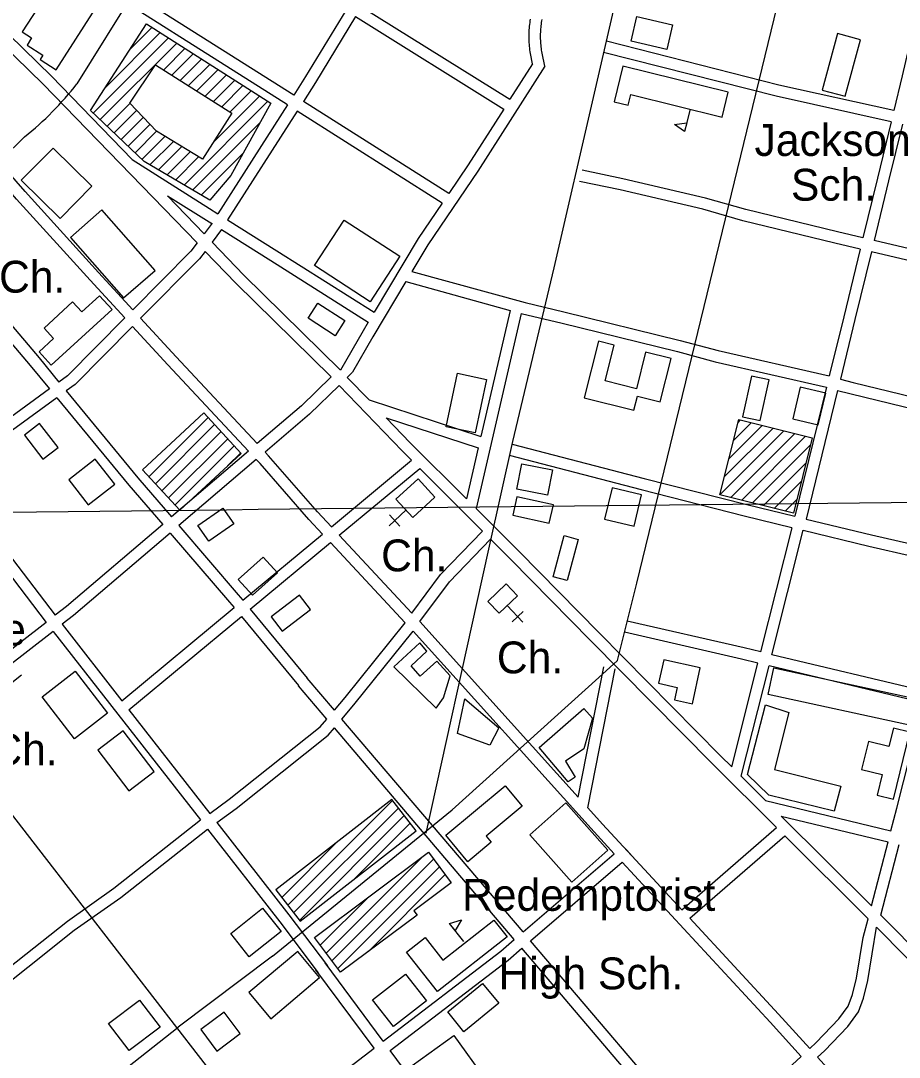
# Model space of a CAD drawing. Extents: x 3651524 to 3689615, y 505651 to 531377.
# Drawn here: x 3678446 to 3680735, y 522005 to 524706 of the extents above; entities that cross this region are included whole.
import ezdxf

# ---------------------------------------------------------------- set-up
doc = ezdxf.new("R2010")
doc.units = 0
for name, color, linetype in [('V-BLDG-IDEN', 7, 'Continuous'), ('V-BLDG-OTLN', 7, 'Continuous'), ('V-GRID-MAJR', 7, 'Continuous'), ('V-ROAD-CNTR', 7, 'Continuous'), ('V-SITE-OTLN', 7, 'Continuous'), ('V-SITE-OTLN-IDEN', 7, 'Continuous')]:
    doc.layers.add(name, color=color, linetype=linetype)

msp = doc.modelspace()

# ---------------------------------------------------------------- linework, layer by layer
at = {"layer": 'V-BLDG-OTLN'}
for p, q in [((3678731.382, 524633.195), (3678787.847, 524689.661)), ((3678634.889, 524465.991), (3678831.005, 524662.108)), ((3678666.961, 524533.418), (3678809.426, 524675.884)), ((3678652.977, 524448.724), (3678852.584, 524648.331)), ((3678818.126, 524578.518), (3678874.162, 524634.555)), ((3678839.737, 524564.774), (3678895.741, 524620.778)), ((3678861.349, 524551.03), (3678917.32, 524607.002)), ((3678882.96, 524537.287), (3678938.899, 524593.225)), ((3678904.572, 524523.543), (3678960.478, 524579.449)), ((3678926.183, 524509.799), (3678982.057, 524565.673)), ((3678947.795, 524496.055), (3679003.636, 524551.896)), ((3678969.406, 524482.312), (3679025.215, 524538.12)), ((3678991.018, 524468.568), (3679046.793, 524524.343)), ((3678871.366, 524278.205), (3679089.951, 524496.79)), ((3678947.643, 524389.837), (3679068.372, 524510.567)), ((3678671.065, 524431.456), (3678730.313, 524490.704)), ((3678689.153, 524414.189), (3678747.555, 524472.592)), ((3680190.287, 524475.751), (3680175.944, 524417.491)), ((3678707.241, 524396.921), (3678764.798, 524454.479)), ((3678893.61, 524265.094), (3679069.812, 524441.295)), ((3678725.329, 524379.654), (3678782.04, 524436.367)), ((3678743.416, 524362.387), (3678799.319, 524418.29)), ((3678761.503, 524345.119), (3678821.321, 524404.936)), ((3678782.388, 524330.649), (3678843.323, 524391.583)), ((3678804.633, 524317.538), (3678865.325, 524378.23)), ((3678826.877, 524304.427), (3678887.327, 524364.877)), ((3678915.855, 524251.983), (3679026.312, 524362.44)), ((3678849.122, 524291.316), (3678909.329, 524351.524)), ((3678779.638, 523517.93), (3678934.035, 523672.326)), ((3680303.423, 523612.607), (3680349.724, 523658.908)), ((3680315.223, 523659.762), (3680321.445, 523665.984)), ((3678796.622, 523499.558), (3678951.018, 523653.954)), ((3678813.605, 523481.186), (3678968.001, 523635.582)), ((3680268.021, 523471.139), (3680434.56, 523637.678)), ((3680279.822, 523518.295), (3680406.282, 523644.755)), ((3680291.622, 523565.451), (3680378.003, 523651.831)), ((3680296.3, 523464.063), (3680462.839, 523630.602)), ((3678830.588, 523462.814), (3678984.985, 523617.21)), ((3680324.579, 523456.986), (3680491.118, 523623.525)), ((3678847.571, 523444.442), (3679001.968, 523598.838)), ((3678984.824, 523546.339), (3679018.951, 523580.466)), ((3680352.858, 523449.91), (3680504.178, 523601.23)), ((3680381.136, 523442.833), (3680492.378, 523554.074)), ((3680409.415, 523435.757), (3680480.577, 523506.918)), ((3680437.694, 523428.68), (3680468.777, 523459.763)), ((3679141.364, 522401.809), (3679414.31, 522674.756)), ((3679156.825, 522381.915), (3679429.771, 522654.862)), ((3679172.286, 522362.02), (3679445.231, 522634.967)), ((3679317.507, 522471.887), (3679460.692, 522615.073)), ((3679125.903, 522421.704), (3679272.453, 522568.255)), ((3679241.413, 522276.939), (3679490.636, 522526.163)), ((3679256.53, 522256.701), (3679521.633, 522521.804)), ((3679271.648, 522236.464), (3679536.75, 522501.566)), ((3679351.61, 522281.07), (3679551.867, 522481.328)), ((3679110.442, 522441.598), (3679113.808, 522444.964)), ((3679560.725, 522454.83), (3679566.985, 522461.09)), ((3679226.296, 522297.177), (3679350.907, 522421.789)), ((3679600.45, 522306.82), (3679563.402, 522354.016))]:
    msp.add_line(p, q, dxfattribs=at)
for points in [[(3678538.028, 524578.684), (3678662.597, 524773.005), (3678615.836, 524802.981), (3678587.689, 524759.073), (3678527.105, 524797.91), (3678449.654, 524677.091), (3678473.933, 524661.527), (3678462.046, 524642.984), (3678503.114, 524616.657), (3678496.03, 524605.607)], [(3678938.099, 524238.872), (3678767.419, 524339.472), (3678627.797, 524472.761), (3678773.679, 524698.706), (3679097.697, 524491.845), (3678993.557, 524303.063)], [(3680633.95, 524656.733), (3680574.091, 524672.805), (3680534.641, 524525.874), (3680594.5, 524509.802)], [(3678919.409, 524345.406), (3678799.155, 524418.389), (3678729.57, 524491.485), (3678797.146, 524591.86), (3678995.757, 524465.554)], [(3680289.399, 524520.417), (3680015.173, 524587.924), (3679992.405, 524495.436), (3680028.738, 524486.492), (3680035.476, 524513.862), (3680273.368, 524455.298)], [(3680175.944, 524417.491), (3680149.575, 524435.878), (3680181.467, 524439.923)], [(3678548.367, 524190.917), (3678631.163, 524275.101), (3678529.863, 524374.729), (3678447.067, 524290.544)], [(3678575.562, 524141.657), (3678713.854, 523983.969), (3678795.596, 524055.658), (3678657.305, 524213.346)], [(3679356.693, 523973.652), (3679211.231, 524068.195), (3679288.498, 524187.08), (3679433.961, 524092.537)], [(3678683.568, 523954.094), (3678525.089, 523808.963), (3678493.486, 523843.473), (3678531.402, 523878.195), (3678506.407, 523905.489), (3678580.923, 523973.728), (3678604.784, 523947.673), (3678650.83, 523989.842)], [(3679194.569, 523931.078), (3679219.869, 523970.311), (3679290.358, 523924.854), (3679265.058, 523885.621)], [(3679914.177, 523724.044), (3680043.804, 523691.581), (3680052.907, 523727.93), (3680112.496, 523713.007), (3680140.761, 523825.869), (3680074.251, 523842.525), (3680050.376, 523747.187), (3679968.627, 523767.659), (3679992.074, 523861.289), (3679951.113, 523871.546)], [(3679629.745, 523632.284), (3679554.326, 523648.422), (3679584.153, 523787.813), (3679659.572, 523771.675)], [(3680326.897, 523674.368), (3680372.408, 523664.316), (3680395.823, 523770.333), (3680350.312, 523780.385)], [(3680457.895, 523669.412), (3680524.098, 523653.759), (3680543.479, 523735.728), (3680477.276, 523751.38)], [(3678762.655, 523536.302), (3678860.023, 523430.972), (3679020.237, 523579.075), (3678922.869, 523684.405)], [(3678494.903, 523657.058), (3678455.104, 523626.517), (3678503.096, 523563.977), (3678542.895, 523594.518)], [(3680268.021, 523471.139), (3680317.055, 523667.083), (3680508.659, 523619.136), (3680459.625, 523423.192)], [(3678570.565, 523510.089), (3678621.084, 523444.923), (3678690.421, 523498.676), (3678639.902, 523563.842)], [(3679831.866, 523535.904), (3679818.66, 523469.76), (3679738.449, 523485.774), (3679751.655, 523551.917)], [(3679986.839, 523489.292), (3679967.363, 523407.165), (3680044.122, 523388.962), (3680063.598, 523471.089)], [(3679738.896, 523465.777), (3679728.255, 523417.873), (3679823.107, 523396.801), (3679833.749, 523444.705)], [(3678936.112, 523349.898), (3678907.478, 523390.649), (3678972.497, 523436.335), (3679001.131, 523395.584)], [(3679869.496, 523247.472), (3679833.232, 523257.283), (3679862.289, 523364.681), (3679898.553, 523354.87)], [(3679012.675, 523250.289), (3679049.589, 523209.258), (3679114.785, 523267.91), (3679077.871, 523308.942)], [(3679098.643, 523152.849), (3679127.301, 523115.755), (3679200.652, 523172.425), (3679171.994, 523209.519)], [(3679418.379, 523023.035), (3679528.41, 522915.085), (3679547.458, 522941.83), (3679564.632, 522999.274), (3679530.464, 523037.254), (3679486.309, 522998.006), (3679463.052, 523025.355), (3679503.635, 523063.297), (3679485.959, 523085.616)], [(3680196.094, 522926.242), (3680216.717, 523019.7), (3680121.326, 523040.749), (3680107.881, 522979.819), (3680156.537, 522969.083), (3680149.36, 522936.553)], [(3678672.121, 522902.252), (3678585.647, 522835.244), (3678501.121, 522944.324), (3678587.595, 523011.332)], [(3680784.779, 522938.336), (3680769.662, 522868.9), (3680393.59, 522950.776), (3680408.707, 523020.212)], [(3679668.073, 522818.753), (3679584.203, 522848.832), (3679603.296, 522939.411), (3679691.469, 522864.201)], [(3679797.16, 522812.858), (3679912.833, 522914.332), (3679935.416, 522889.188), (3679913.553, 522808.824), (3679865.083, 522777.191), (3679890.24, 522734.825), (3679872.671, 522722.714)], [(3680565.583, 522646.994), (3680395.185, 522688.258), (3680339.75, 522742.21), (3680386.606, 522923.538), (3680447.53, 522904.025), (3680410.455, 522755.401), (3680583.204, 522712.02)], [(3678727.731, 522699.37), (3678793.564, 522749.646), (3678712.616, 522855.642), (3678646.782, 522805.365)], [(3680719.927, 522677.686), (3680762.619, 522852.918), (3680719.822, 522863.345), (3680708.164, 522815.496), (3680654.799, 522828.498), (3680637.032, 522755.576), (3680690.766, 522742.484), (3680677.497, 522688.023)], [(3679553.453, 522583.794), (3679708.277, 522713.057), (3679752.893, 522659.617), (3679658.966, 522581.196), (3679671.916, 522565.685), (3679611.019, 522514.843)], [(3679476.153, 522595.178), (3679412.497, 522677.089), (3679110.079, 522442.066), (3679173.735, 522360.155)], [(3679866.026, 522668.264), (3679772.218, 522584.542), (3679881.887, 522461.662), (3679975.695, 522545.384)], [(3679211.179, 522317.415), (3679508.442, 522539.463), (3679567.744, 522460.073), (3679470.342, 522387.317), (3679478.759, 522376.049), (3679278.899, 522226.757)], [(3679041.319, 522267.44), (3678993.159, 522327.887), (3679075.91, 522393.818), (3679124.07, 522333.371)], [(3679713.465, 522318.94), (3679531.927, 522176.435), (3679451.016, 522279.506), (3679499.519, 522317.58), (3679545.923, 522258.465), (3679678.96, 522362.897)], [(3679563.402, 522354.016), (3679594.132, 522363.454), (3679577.667, 522335.844)], [(3679097.031, 522105.718), (3679224.649, 522212.815), (3679167.437, 522280.988), (3679039.819, 522173.892)], [(3679416.833, 522085.076), (3679362.341, 522154.633), (3679448.661, 522222.257), (3679503.153, 522152.7)], [(3679600.74, 522071.926), (3679558.528, 522123.804), (3679649.425, 522197.765), (3679691.637, 522145.887)], [(3678728.155, 522022.73), (3678674.676, 522093.271), (3678755.195, 522154.316), (3678808.674, 522083.775)], [(3678956.668, 522021.439), (3679017.894, 522067.193), (3678976.018, 522123.23), (3678914.792, 522077.476)], [(3679574.285, 522061.96), (3679656.8, 521946.996), (3679548.289, 521869.112), (3679465.774, 521984.076)]]:
    msp.add_lwpolyline(points, close=True, dxfattribs=at)
at = {"layer": 'V-GRID-MAJR'}
msp.add_spline([(3655639.78, 523183.706), (3660918.553, 523238.605), (3666197.317, 523294.271), (3671476.073, 523350.705), (3676754.821, 523407.907), (3682033.561, 523465.877), (3687312.292, 523524.615)], degree=3, dxfattribs=at)
at = {"layer": 'V-ROAD-CNTR'}
for points in [[(3679858.252, 526561.813), (3679757.213, 526401.542), (3679387.502, 525817.104), (3679064.55, 525297.246), (3678890.397, 525033.439), (3678745.441, 524789.625), (3678592.005, 524542.013)], [(3680051.19, 523240.643), (3680488.874, 525040.582), (3680629.273, 525598.553), (3680711.093, 525915.236), (3680735.214, 526011.074)], [(3679156.992, 524512.081), (3678559.891, 524890.257), (3678346.76, 525023.484)], [(3679140.83, 524486.807), (3678543.915, 524864.865), (3678330.834, 524998.06)], [(3680044.979, 524973.576), (3679835.298, 524062.338), (3679727.213, 523609.91), (3679666.488, 523336.84)], [(3678230.348, 524851.806), (3678267.379, 524813.767), (3678525.411, 524562.317), (3678736.461, 524344.789)], [(3678210.808, 524828.869), (3678246.159, 524792.557), (3678504.173, 524541.125), (3678761.055, 524276.358), (3678905.042, 524127.193)], [(3680797.065, 524795.164), (3680743.118, 524562.764), (3680721.112, 524472.282)], [(3679302.06, 524748.833), (3679188.175, 524560.845), (3679156.992, 524512.081)], [(3679333.483, 524742.804), (3679720.574, 524501.648)], [(3679317.938, 524717.145), (3679213.645, 524544.989), (3679182.337, 524496.029)], [(3679317.937, 524717.145), (3679704.483, 524476.327)], [(3679779.143, 524593.809), (3679774.292, 524620.872), (3679773.535, 524625.571), (3679772.863, 524630.281), (3679772.274, 524635.003), (3679771.769, 524639.736), (3679771.348, 524644.478), (3679771.012, 524649.227), (3679770.761, 524653.98), (3679770.594, 524658.737), (3679770.513, 524663.494), (3679770.515, 524668.254), (3679770.603, 524673.015), (3679770.776, 524677.769), (3679771.032, 524682.522), (3679771.374, 524687.27), (3679771.8, 524692.011), (3679772.311, 524696.743), (3679772.905, 524701.465), (3679773.584, 524706.176), (3679774.346, 524710.874)], [(3679811.22, 524588.348), (3679804.614, 524621.746), (3679803.868, 524625.904), (3679803.197, 524630.075), (3679802.599, 524634.259), (3679802.076, 524638.453), (3679801.627, 524642.654), (3679801.254, 524646.862), (3679800.956, 524651.077), (3679800.733, 524655.296), (3679800.586, 524659.519), (3679800.513, 524663.744), (3679800.515, 524667.97), (3679800.593, 524672.193), (3679800.746, 524676.417), (3679800.974, 524680.636), (3679801.278, 524684.85), (3679801.656, 524689.059), (3679802.109, 524693.259), (3679802.637, 524697.451), (3679803.24, 524701.634), (3679803.916, 524705.804), (3679804.667, 524709.962)], [(3678737.756, 523953.122), (3678648.455, 524050.284), (3678456.772, 524261.073), (3678303.96, 524435.821), (3678063.445, 524687.195)], [(3678716.625, 523931.782), (3678626.313, 524030.042), (3678434.38, 524241.105), (3678281.82, 524415.567), (3678041.514, 524666.722)], [(3680721.112, 524472.282), (3680421.173, 524538.874), (3679972.041, 524652.952)], [(3680714.021, 524443.126), (3680414.227, 524509.686), (3679964.655, 524623.876)], [(3679811.22, 524588.348), (3679636.955, 524314.142), (3679506.498, 524122.484), (3679465.188, 524053.221)], [(3679779.143, 524593.809), (3679720.574, 524501.648)], [(3677899.269, 524536.364), (3677955.189, 524473.291), (3678247.595, 524116.842), (3678493.294, 523827.54), (3678544.984, 523764.856)], [(3677875.436, 524518.024), (3677932.359, 524453.819), (3678224.564, 524097.618), (3678470.286, 523808.286), (3678520.682, 523747.173)], [(3679561.157, 524256.1), (3679182.337, 524496.029)], [(3679140.83, 524486.807), (3678959.487, 524203.224)], [(3679166.174, 524470.754), (3678984.917, 524187.305)], [(3679544.267, 524231.287), (3679166.174, 524470.754)], [(3679704.483, 524476.328), (3679611.889, 524330.632), (3679561.158, 524256.101)], [(3680714.02, 524443.126), (3680678.308, 524296.305), (3680640.522, 524140.394)], [(3680743.312, 524436.623), (3680707.462, 524289.227), (3680669.723, 524133.511)], [(3678455.837, 524403.92), (3678225.652, 524178.638), (3678028.504, 524023.38), (3677558.508, 523655.743), (3676787.411, 523107.573), (3676204.796, 522719.809), (3675819.893, 522476.412), (3675490.615, 522240.104), (3675144.739, 521988.308)], [(3678736.46, 524344.789), (3678937.541, 524216.96), (3678959.486, 524203.223)], [(3680640.523, 524140.394), (3680574.338, 524155.998), (3680335.657, 524214.051), (3680230.447, 524244.163), (3680014.553, 524294.686), (3679908.529, 524317.216)], [(3680633.457, 524111.237), (3680567.35, 524126.822), (3680327.981, 524185.043), (3680222.897, 524215.12), (3680008.017, 524265.406), (3679902.293, 524287.872)], [(3678828.165, 524250.029), (3678923.293, 524151.481)], [(3678828.165, 524250.029), (3678943.323, 524177.948)], [(3679544.268, 524231.288), (3679481.192, 524138.622), (3679366.671, 523946.608)], [(3678944.147, 524179.235), (3678923.293, 524151.481)], [(3678984.916, 524187.305), (3679113.462, 524106.842), (3679366.671, 523946.608)], [(3678968.811, 524162.118), (3678968.811, 524162.119), (3678944.393, 524129.622)], [(3678968.753, 524162.03), (3679097.482, 524081.452), (3679351.298, 523920.834)], [(3678905.042, 524127.193), (3678889.062, 524105.925), (3678737.755, 523953.123)], [(3678944.393, 524129.622), (3679027.477, 524043.55), (3679279.109, 523796.179)], [(3681078.851, 524037.056), (3680669.723, 524133.51)], [(3678926.143, 524105.332), (3678911.818, 524086.269), (3678758.079, 523931.011)], [(3678926.143, 524105.332), (3679006.165, 524022.432), (3679254.694, 523778.11)], [(3680633.456, 524111.238), (3680590.701, 523934.822), (3680552.9, 523780.679)], [(3680662.657, 524104.355), (3680619.847, 523927.716), (3680581.764, 523772.423)], [(3681071.771, 524007.902), (3680662.657, 524104.353)], [(3679465.187, 524053.221), (3679760.483, 523972.006), (3679860.631, 523948.148), (3680164.557, 523873.441), (3680262.961, 523846.954), (3680552.9, 523780.679)], [(3679449.246, 524026.492), (3679363.598, 523882.889), (3679310.49, 523790.566), (3679296.62, 523777.061)], [(3679449.245, 524026.492), (3679721.168, 523951.705)], [(3678716.625, 523931.782), (3678567.7, 523781.387), (3678544.984, 523764.856)], [(3679061.958, 523604.333), (3678850.75, 523830.183), (3678758.079, 523931.01)], [(3679750.117, 523943.743), (3679632.247, 523435.289)], [(3679721.168, 523951.705), (3679644.883, 523622.635)], [(3679750.117, 523943.743), (3679753.027, 523942.942), (3679853.575, 523918.99), (3680157.077, 523844.387), (3680255.717, 523817.836), (3680545.754, 523751.538)], [(3678736.947, 523909.67), (3678587.312, 523758.555), (3678564.106, 523741.669)], [(3679039.116, 523584.836), (3678828.75, 523809.787), (3678736.947, 523909.67)], [(3679351.299, 523920.834), (3679337.712, 523898.053), (3679279.109, 523796.179)], [(3679254.694, 523778.11), (3679177.56, 523703.005), (3679061.958, 523604.334)], [(3679296.62, 523777.061), (3679353.377, 523718.173)], [(3680553.441, 523782.884), (3680552.9, 523780.68)], [(3680581.764, 523772.423), (3680614.739, 523763.864), (3680990.341, 523672.591)], [(3678520.682, 523747.173), (3678331.098, 523609.218), (3678242.752, 523540.607)], [(3678564.106, 523741.669), (3678750.51, 523515.622), (3678838.337, 523413.466)], [(3679275.126, 523756.133), (3679197.784, 523680.825), (3679082.47, 523582.4)], [(3679275.126, 523756.133), (3679439.507, 523585.576), (3679464.136, 523560.951)], [(3680545.754, 523751.538), (3680463.228, 523415.019)], [(3680574.492, 523742.771), (3680492.372, 523407.906)], [(3680574.492, 523742.771), (3680848.601, 523676.162)], [(3678539.803, 523723.985), (3678349.128, 523585.236), (3678260.878, 523516.7)], [(3678539.803, 523723.985), (3678727.561, 523496.298), (3678815.519, 523393.99)], [(3679353.376, 523718.173), (3679644.882, 523622.635)], [(3679078.686, 521790.609), (3678513.301, 522521.099), (3678083.608, 523075.5), (3677623.588, 523706.649)], [(3679397.851, 523672.027), (3679638.08, 523593.294)], [(3679397.852, 523672.027), (3679460.915, 523606.594), (3679607.246, 523460.286)], [(3679726.22, 523603.18), (3680070.139, 523513.55), (3680338.403, 523445.488), (3680463.226, 523415.02)], [(3679039.117, 523584.838), (3678838.338, 523413.466)], [(3679255.235, 523387.552), (3679218.708, 523426.675), (3679091.581, 523572.655), (3679082.469, 523582.399)], [(3679638.081, 523593.295), (3679607.247, 523460.285)], [(3679059.629, 523562.904), (3678857.896, 523390.718)], [(3679232.113, 523368.358), (3679196.426, 523406.581), (3679069.307, 523552.553), (3679059.628, 523562.902)], [(3679255.235, 523387.551), (3679464.136, 523560.95)], [(3679718.654, 523574.15), (3680062.667, 523484.496), (3680331.157, 523416.376), (3680455.554, 523386.012)], [(3679275.744, 523365.586), (3679485.442, 523539.647)], [(3679485.442, 523539.648), (3679648.838, 523376.278)], [(3678237.182, 523498.298), (3678285.777, 523434.204), (3678511.464, 523138.647)], [(3678260.878, 523516.7), (3678309.651, 523452.37), (3678535.178, 523157.022)], [(3679632.246, 523435.29), (3679744.336, 523323.216), (3679952.097, 523112.309)], [(3678815.52, 523393.99), (3678564.576, 523179.8), (3678535.178, 523157.022)], [(3678857.895, 523390.718), (3679012.708, 523210.649), (3679024.666, 523196.168)], [(3680492.371, 523407.906), (3680662.62, 523366.349), (3680765.186, 523342.84)], [(3678835.078, 523371.241), (3678583.512, 523156.52), (3678553.84, 523133.53)], [(3678835.077, 523371.241), (3678989.766, 523191.317), (3679001.582, 523177.007)], [(3679024.666, 523196.167), (3679232.112, 523368.358)], [(3679465.108, 523162.772), (3679275.744, 523365.587)], [(3679465.108, 523162.772), (3679539.944, 523263.633), (3679648.838, 523376.278)], [(3680374.167, 523061.425), (3680455.74, 523385.088)], [(3680403.344, 523054.439), (3680485.053, 523378.639)], [(3680484.701, 523378.897), (3680655.712, 523337.155), (3680883.357, 523284.976)], [(3679043.767, 523173.034), (3679252.621, 523346.393)], [(3679447.45, 523137.724), (3679252.621, 523346.393)], [(3679486.183, 523140.829), (3679562.872, 523244.187), (3679670.056, 523355.063)], [(3679666.488, 523336.84), (3679648.231, 523254.739), (3679501.086, 522589.474)], [(3679670.056, 523355.063), (3679723.045, 523302.082), (3679930.725, 523091.255)], [(3679101.836, 522269.152), (3679569.847, 522649.952), (3679952.568, 522995.148), (3680000.962, 523039.32), (3680051.19, 523240.643)], [(3678709.298, 522934.395), (3679001.582, 523177.007)], [(3679043.767, 523173.035), (3679192.537, 522992.867)], [(3678727.766, 522910.737), (3679020.683, 523153.873)], [(3679020.683, 523153.874), (3679169.405, 522973.765)], [(3678511.464, 523138.647), (3678145.967, 522855.452), (3677919.643, 522688.808)], [(3678530.126, 523115.155), (3678164.051, 522831.512), (3677937.746, 522664.882)], [(3678530.126, 523115.155), (3678913.744, 522623.753)], [(3678553.84, 523133.53), (3678709.298, 522934.395)], [(3679263.071, 522909.956), (3679290.795, 522942.838), (3679447.45, 523137.724)], [(3679282.778, 522886.79), (3679313.957, 522923.768), (3679468.336, 523115.823)], [(3679992.661, 522535.847), (3679940, 522592.781), (3679468.336, 523115.823)], [(3679898.707, 522683.369), (3679486.183, 523140.829)], [(3680374.168, 523061.425), (3680330.768, 523071.816), (3680026.318, 523142.051)], [(3680415.448, 522603.678), (3680248.358, 522770.024), (3679930.745, 523091.235)], [(3680298.752, 522762.187), (3680269.608, 522791.202), (3679952.077, 523112.329)], [(3680366.836, 523032.333), (3680323.904, 523042.612), (3680019.574, 523112.819)], [(3680805.339, 522958.192), (3680403.345, 523054.439)], [(3679898.706, 522683.37), (3679965.046, 523022.852)], [(3679923.829, 522655.51), (3679994.49, 523017.098)], [(3680298.751, 522762.187), (3680366.835, 523032.333)], [(3680323.484, 522737.564), (3680396.012, 523025.347)], [(3680798.024, 522929.095), (3680396.013, 523025.347)], [(3679263.071, 522909.956), (3679192.396, 522993.035)], [(3679243.465, 522886.704), (3679169.546, 522973.597)], [(3680713.679, 522595.54), (3680729.084, 522654.874), (3680798.023, 522929.095)], [(3678727.766, 522910.737), (3678938.515, 522640.774)], [(3678938.515, 522640.774), (3678988.847, 522677.733), (3679226.21, 522866.238), (3679243.465, 522886.704)], [(3679754.823, 522331.9), (3679282.778, 522886.79)], [(3678956.984, 522617.116), (3679007.061, 522653.887), (3679247.213, 522844.608), (3679263.173, 522863.537)], [(3679732.049, 522312.372), (3679263.173, 522863.537)], [(3680386.571, 522674.76), (3680323.484, 522737.565)], [(3680386.57, 522674.761), (3680713.679, 522595.541)], [(3680168.728, 522389.677), (3679962.152, 522613.013), (3679923.83, 522655.51)], [(3680427.542, 522633.971), (3680706.138, 522566.5)], [(3680662.838, 522399.722), (3680427.542, 522633.97)], [(3678324.3, 522167.869), (3678567.323, 522360.294), (3678688.589, 522445.824), (3678913.744, 522623.753)], [(3678956.984, 522617.116), (3679144.603, 522376.782), (3679244.884, 522243.71)], [(3680168.727, 522389.678), (3680415.447, 522603.678)], [(3678342.169, 522143.753), (3678585.293, 522336.258), (3678706.549, 522421.78), (3678932.205, 522600.106)], [(3678932.205, 522600.106), (3679120.799, 522358.522), (3679220.927, 522225.655)], [(3680189.108, 522367.643), (3680436.765, 522582.456)], [(3680654.104, 522366.083), (3680436.765, 522582.456)], [(3680662.838, 522399.722), (3680706.139, 522566.499)], [(3680687.467, 522375.201), (3680735.299, 522559.438)], [(3679754.821, 522331.9), (3679992.661, 522535.847)], [(3680035.84, 522533.353), (3680022.926, 522547.307)], [(3679774.261, 522309.05), (3680013.046, 522513.808)], [(3680479.807, 522007.618), (3680398.595, 522096.98), (3680013.047, 522513.808)], [(3680501.853, 522027.965), (3680420.707, 522117.254), (3680189.109, 522367.643)], [(3680501.851, 522027.965), (3680519.118, 522043.899), (3680578.067, 522105.094), (3680602.151, 522138.298), (3680613.42, 522168.506), (3680623.854, 522211.176), (3680641.425, 522317.245), (3680654.104, 522366.083)], [(3680896.854, 522164.004), (3680714.688, 522348.102), (3680687.467, 522375.201)], [(3680522.029, 522005.763), (3680540.112, 522022.451), (3680601.123, 522085.788), (3680628.831, 522123.988), (3680642.144, 522159.67), (3680653.266, 522205.154), (3680676.305, 522344.239)], [(3681271.012, 521742.329), (3681136.497, 521879.168), (3680676.305, 522344.239)], [(3679390.329, 522047.243), (3679696.715, 522282.074), (3679732.047, 522312.372)], [(3680228.211, 521775.432), (3679774.261, 522309.05)], [(3679408.182, 522023.128), (3679715.619, 522258.764), (3679751.487, 522289.522)], [(3680203.371, 521758.332), (3679751.488, 522289.521)], [(3679101.836, 522269.152), (3678855.716, 522083.947)], [(3679390.331, 522047.242), (3679239.18, 522251.416)], [(3679366.516, 522028.991), (3679215.069, 522233.567)], [(3675040.891, 519633.005), (3675379.164, 519787.752), (3675606.861, 519899.242), (3675807.785, 520014.102), (3676001.448, 520144.821), (3676272.153, 520317.616), (3676459.079, 520437.907), (3677001.263, 520795.576), (3677390.201, 521052.9), (3677773.954, 521313.033), (3678488.81, 521812.089), (3678707.264, 521966.774), (3678855.716, 522083.947)], [(3679172.907, 521880.597), (3679366.516, 522028.991)], [(3679825.937, 521470.3), (3679495.138, 521905.668), (3679408.183, 522023.127)], [(3680228.211, 521775.432), (3680479.805, 522007.619)], [(3680993.325, 521495.556), (3680786.195, 521715.088), (3680522.03, 522005.764)]]:
    msp.add_lwpolyline(points, dxfattribs=at)
msp.add_arc((3677931.748, 525056.885), 837.277, 308.751589, 322.052703, dxfattribs=at)
at = {"layer": 'V-SITE-OTLN'}
for p, q in [((3679449.685, 523431.152), (3679405.496, 523390.565)), ((3679406.697, 523418.823), (3679433.755, 523389.364)), ((3679713.19, 523182.408), (3679754.568, 523138.959)), ((3679726.293, 523139.649), (3679755.258, 523167.235)), ((3678401.007, 522964.735), (3678447.82, 523002.264))]:
    msp.add_line(p, q, dxfattribs=at)
for points in [[(3680036.409, 524653.417), (3680051.249, 524717.354), (3680144.517, 524695.706), (3680129.677, 524631.769)], [(3679525.047, 523465.03), (3679467.294, 523411.982), (3679423.415, 523459.752), (3679481.168, 523512.8)], [(3679692.486, 523162.691), (3679663.313, 523193.325), (3679710.937, 523238.678), (3679740.109, 523208.045)]]:
    msp.add_lwpolyline(points, close=True, dxfattribs=at)

# ---------------------------------------------------------------- texts
at = {"layer": 'V-BLDG-IDEN'}
for s, height, p in [('Jackson', 82.9998, (3680358.161, 524354.044)), ('Sch.', 82.9998, (3680452.965, 524237.459)), ('College', 82.9998, (3678082.677, 523078.602)), ('Redemptorist', 82.99983, (3679595.736, 522386.949)), ('High Sch.', 82.9998, (3679690.851, 522182.362))]:
    msp.add_text(s, height=height, dxfattribs=at).set_placement(p)
at = {"layer": 'V-SITE-OTLN-IDEN'}
for p in [(3678389.155, 523997.816), (3679384.949, 523271.612), (3679686.571, 523005.735), (3678369.194, 522766.037)]:
    msp.add_text('Ch.', height=82.9998, dxfattribs=at).set_placement(p)

doc.saveas('drawing.dxf')
